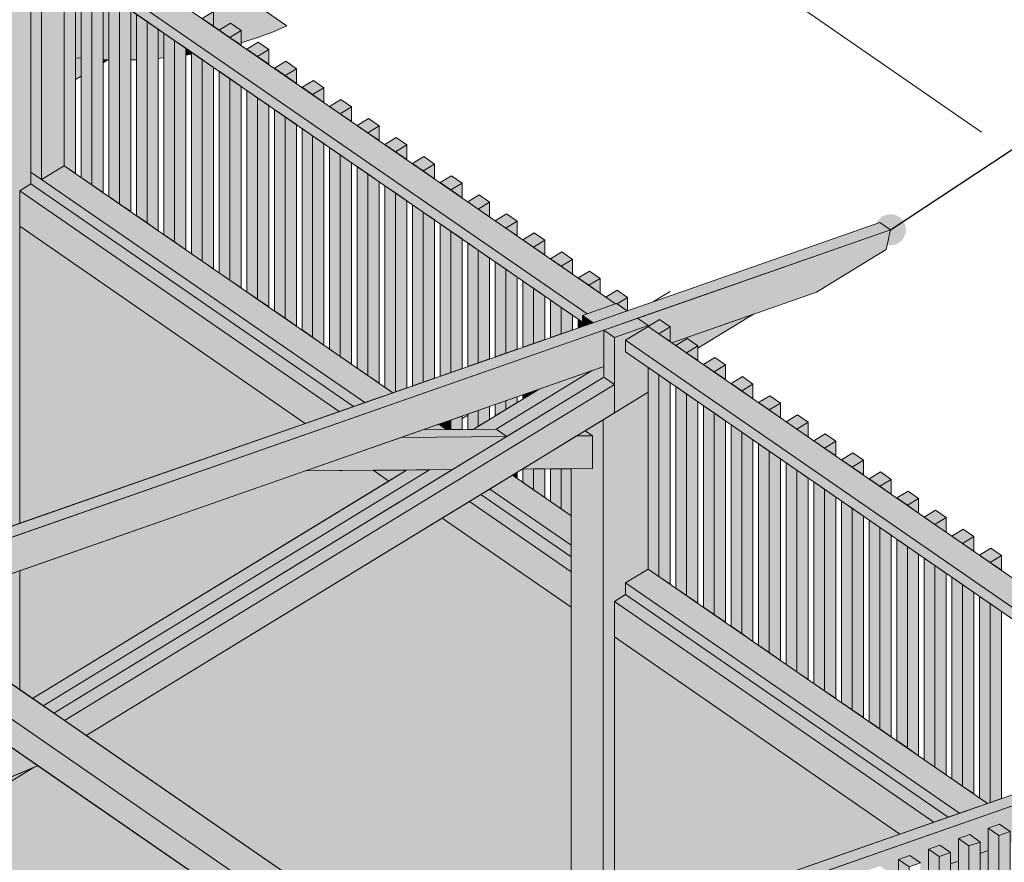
# Model space of a CAD drawing. Header units: millimetres. Extents: x 0 to 1517, y -116 to 725.
# Tile 396 of 501: x 1135 to 1167, y 560 to 587. Entities that reach past the tile are written whole.
import ezdxf

# ---------------------------------------------------------------- set-up
doc = ezdxf.new("R2010")
doc.units = ezdxf.units.MM
doc.linetypes.add('CADWORK_5', pattern=[13.2, 10, -1.5, 0.2, -1.5])
doc.layers.add('Ech.1_100', color=7, linetype='Continuous')
doc.dimstyles.new('ISO-25', dxfattribs={"dimtxt": 2.5, "dimasz": 2.5, "dimexe": 1.25, "dimexo": 0.625, "dimtad": 1, "dimtxsty": 'Standard', "dimcen": 2.5, "dimadec": 0, "dimazin": 0, "dimtfac": 1, "dimtmove": 0, "dimatfit": 3, "dimfxl": 1, "dimarcsym": 0})

# ---------------------------------------------------------------- blocks, each defined once
blk = doc.blocks.new('cw-line-extremity4')
at = {"linetype": 'Continuous', "lineweight": 5}
h = blk.add_hatch(color=0, dxfattribs=at)
edge = h.paths.add_edge_path()
edge.add_arc((0, 0), 0.5, 0, 360)

msp = doc.modelspace()

# ---------------------------------------------------------------- hatches: boundary and pattern name
at = {"layer": 'Ech.1_100', "linetype": 'Continuous', "lineweight": 5, "true_color": 0xe0d1b3, "transparency": 33554687}
for points in [[(1153.319, 577.8), (1154.23, 578.119), (1136.101, 590.637), (1135.372, 590.192), (1153.319, 577.8)], [(1153.163, 577.746), (1153.319, 577.8), (1135.372, 590.192), (1135.372, 589.812), (1153.163, 577.527), (1153.163, 577.746)], [(1135.372, 582.365), (1135.715, 582.128), (1135.715, 589.575), (1135.372, 589.812), (1135.372, 582.365)], [(1135.715, 582.128), (1136.443, 582.573), (1136.443, 589.072), (1135.715, 589.575), (1135.715, 582.128)], [(1146.138, 574.932), (1147.049, 575.25), (1136.443, 582.573), (1135.715, 582.128), (1146.138, 574.932)], [(1145.772, 574.804), (1146.138, 574.932), (1135.372, 582.365), (1135.372, 581.985), (1145.772, 574.804)], [(1172.502, 564.554), (1173.413, 564.873), (1155.284, 577.391), (1154.555, 576.946), (1172.502, 564.554)], [(1172.346, 564.5), (1172.502, 564.554), (1154.555, 576.946), (1154.555, 576.566), (1172.346, 564.281), (1172.346, 564.5)], [(1148.01, 574.055), (1148.771, 574.061), (1148.521, 574.234), (1148.01, 574.055)], [(1150.901, 572.59), (1150.173, 572.145), (1152.799, 570.332), (1152.799, 571.28), (1150.901, 572.59)], [(1150.173, 572.145), (1149.88, 571.967), (1152.799, 569.952), (1152.799, 570.332), (1150.173, 572.145)], [(1165.32, 561.686), (1166.232, 562.005), (1155.284, 569.564), (1154.555, 569.119), (1165.32, 561.686)], [(1164.955, 561.558), (1165.32, 561.686), (1154.555, 569.119), (1154.555, 568.739), (1164.955, 561.558)]]:
    msp.add_hatch(color=254, dxfattribs=at).paths.add_polyline_path(points)
at = {"layer": 'Ech.1_100', "linetype": 'Continuous', "lineweight": 5, "true_color": 0xf1dcb3, "transparency": 33554687}
for points in [[(1142.151, 586.533), (1142.189, 586.543), (1142.684, 586.705), (1143.164, 586.885), (1143.626, 587.083), (1138.653, 590.518), (1137.698, 589.935), (1137.698, 589.534), (1137.882, 589.407), (1138.246, 589.63), (1138.589, 589.393), (1138.589, 588.919), (1138.773, 588.792), (1139.137, 589.015), (1139.48, 588.778), (1139.48, 588.304), (1139.663, 588.177), (1140.028, 588.4), (1140.37, 588.163), (1140.37, 587.689), (1140.554, 587.562), (1140.918, 587.785), (1141.261, 587.548), (1141.261, 587.074), (1141.445, 586.947), (1141.809, 587.17), (1142.151, 586.933), (1142.151, 586.533)], [(1136.808, 586.055), (1136.991, 586.039), (1136.991, 588.694), (1136.808, 588.821), (1136.808, 586.055)], [(1137.88, 585.985), (1137.882, 585.985), (1137.882, 588.079), (1137.698, 588.206), (1137.698, 585.993), (1137.88, 585.985)], [(1138.589, 585.986), (1138.773, 585.991), (1138.773, 587.464), (1138.589, 587.591), (1138.589, 585.986)], [(1139.48, 586.032), (1139.539, 586.037), (1139.663, 586.05), (1139.663, 586.849), (1139.48, 586.976), (1139.48, 586.032)], [(1140.37, 586.139), (1140.554, 586.167), (1140.554, 586.234), (1140.37, 586.361), (1140.37, 586.139)]]:
    msp.add_hatch(color=254, dxfattribs=at).paths.add_polyline_path(points)
at = {"layer": 'Ech.1_100', "linetype": 'Continuous', "lineweight": 5, "true_color": 0xeaddd7, "transparency": 33554687}
for points in [[(1136.808, 588.821), (1136.443, 589.072), (1136.443, 582.573), (1136.808, 582.322), (1136.808, 588.821)], [(1136.991, 582.195), (1137.334, 581.958), (1137.334, 588.457), (1136.991, 588.694), (1136.991, 582.195)], [(1137.698, 588.206), (1137.334, 588.457), (1137.334, 581.958), (1137.698, 581.707), (1137.698, 588.206)], [(1138.225, 587.842), (1137.882, 588.079), (1137.882, 581.58), (1138.225, 581.343), (1138.225, 587.842)], [(1138.225, 581.343), (1138.589, 581.092), (1138.589, 587.591), (1138.225, 587.842), (1138.225, 581.343)], [(1138.773, 580.965), (1139.115, 580.728), (1139.115, 587.227), (1138.773, 587.464), (1138.773, 580.965)], [(1141.261, 587.548), (1140.897, 587.326), (1141.261, 587.074), (1141.261, 587.548)], [(1139.48, 586.976), (1139.115, 587.227), (1139.115, 580.728), (1139.48, 580.477), (1139.48, 586.976)], [(1141.787, 586.711), (1142.151, 586.933), (1141.809, 587.17), (1141.445, 586.947), (1141.787, 586.711)], [(1139.663, 580.35), (1140.006, 580.113), (1140.006, 586.612), (1139.663, 586.849), (1139.663, 580.35)], [(1142.151, 586.933), (1141.787, 586.711), (1142.151, 586.459), (1142.151, 586.933)], [(1140.37, 586.361), (1140.006, 586.612), (1140.006, 580.113), (1140.37, 579.862), (1140.37, 586.361)], [(1142.678, 586.096), (1143.042, 586.318), (1142.7, 586.555), (1142.335, 586.332), (1142.678, 586.096)], [(1140.554, 579.735), (1140.897, 579.498), (1140.897, 585.997), (1140.554, 586.234), (1140.554, 579.735)], [(1143.042, 586.318), (1142.678, 586.096), (1143.042, 585.844), (1143.042, 586.318)], [(1141.261, 585.746), (1140.897, 585.997), (1140.897, 579.498), (1141.261, 579.247), (1141.261, 585.746)], [(1143.568, 585.481), (1143.933, 585.703), (1143.59, 585.94), (1143.226, 585.717), (1143.568, 585.481)], [(1143.933, 585.703), (1143.568, 585.481), (1143.933, 585.229), (1143.933, 585.703)], [(1141.445, 579.12), (1141.787, 578.883), (1141.787, 585.382), (1141.445, 585.619), (1141.445, 579.12)], [(1141.787, 578.883), (1142.151, 578.632), (1142.151, 585.131), (1141.787, 585.382), (1141.787, 578.883)], [(1144.459, 584.866), (1144.823, 585.088), (1144.481, 585.325), (1144.117, 585.102), (1144.459, 584.866)], [(1144.823, 585.088), (1144.459, 584.866), (1144.823, 584.614), (1144.823, 585.088)], [(1142.678, 584.767), (1142.335, 585.004), (1142.335, 578.505), (1142.678, 578.269), (1142.678, 584.767)], [(1142.678, 578.269), (1143.042, 578.017), (1143.042, 584.516), (1142.678, 584.767), (1142.678, 578.269)], [(1145.35, 584.251), (1145.714, 584.473), (1145.371, 584.71), (1145.007, 584.487), (1145.35, 584.251)], [(1145.714, 584.473), (1145.35, 584.251), (1145.714, 583.999), (1145.714, 584.473)], [(1143.568, 584.153), (1143.226, 584.389), (1143.226, 577.89), (1143.568, 577.654), (1143.568, 584.153)], [(1143.568, 577.654), (1143.933, 577.402), (1143.933, 583.901), (1143.568, 584.153), (1143.568, 577.654)], [(1146.24, 583.636), (1146.605, 583.858), (1146.262, 584.095), (1145.898, 583.872), (1146.24, 583.636)], [(1146.605, 583.858), (1146.24, 583.636), (1146.605, 583.384), (1146.605, 583.858)], [(1144.459, 583.538), (1144.117, 583.774), (1144.117, 577.275), (1144.459, 577.039), (1144.459, 583.538)], [(1144.823, 583.286), (1144.459, 583.538), (1144.459, 577.039), (1144.823, 576.787), (1144.823, 583.286)], [(1147.131, 583.021), (1147.495, 583.243), (1147.153, 583.48), (1146.788, 583.257), (1147.131, 583.021)], [(1145.35, 582.923), (1145.007, 583.159), (1145.007, 576.66), (1145.35, 576.424), (1145.35, 582.923)], [(1147.495, 583.243), (1147.131, 583.021), (1147.495, 582.769), (1147.495, 583.243)], [(1145.714, 582.671), (1145.35, 582.923), (1145.35, 576.424), (1145.714, 576.172), (1145.714, 582.671)], [(1148.022, 582.406), (1148.386, 582.628), (1148.043, 582.865), (1147.679, 582.642), (1148.022, 582.406)], [(1145.898, 576.045), (1146.24, 575.809), (1146.24, 582.308), (1145.898, 582.544), (1145.898, 576.045)], [(1148.386, 582.628), (1148.022, 582.406), (1148.386, 582.154), (1148.386, 582.628)], [(1146.605, 582.056), (1146.24, 582.308), (1146.24, 575.809), (1146.605, 575.557), (1146.605, 582.056)], [(1148.912, 581.791), (1149.277, 582.013), (1148.934, 582.25), (1148.57, 582.027), (1148.912, 581.791)], [(1147.049, 575.25), (1147.131, 575.279), (1147.131, 581.693), (1146.788, 581.929), (1146.788, 575.43), (1147.049, 575.25)], [(1149.277, 582.013), (1148.912, 581.791), (1149.277, 581.539), (1149.277, 582.013)], [(1147.131, 575.279), (1147.495, 575.407), (1147.495, 581.441), (1147.131, 581.693), (1147.131, 575.279)], [(1149.803, 581.176), (1150.167, 581.398), (1149.825, 581.635), (1149.46, 581.412), (1149.803, 581.176)], [(1147.679, 575.471), (1148.022, 575.591), (1148.022, 581.078), (1147.679, 581.314), (1147.679, 575.471)], [(1150.167, 581.398), (1149.803, 581.176), (1150.167, 580.924), (1150.167, 581.398)], [(1148.022, 575.591), (1148.386, 575.718), (1148.386, 580.826), (1148.022, 581.078), (1148.022, 575.591)], [(1150.694, 580.561), (1151.058, 580.783), (1150.715, 581.02), (1150.351, 580.797), (1150.694, 580.561)], [(1148.57, 575.783), (1148.912, 575.902), (1148.912, 580.463), (1148.57, 580.699), (1148.57, 575.783)], [(1151.058, 580.783), (1150.694, 580.561), (1151.058, 580.309), (1151.058, 580.783)], [(1148.912, 575.902), (1149.277, 576.03), (1149.277, 580.211), (1148.912, 580.463), (1148.912, 575.902)], [(1151.584, 579.946), (1151.948, 580.168), (1151.606, 580.405), (1151.242, 580.182), (1151.584, 579.946)], [(1149.46, 576.094), (1149.803, 576.214), (1149.803, 579.848), (1149.46, 580.084), (1149.46, 576.094)], [(1151.948, 580.168), (1151.584, 579.946), (1151.948, 579.694), (1151.948, 580.168)], [(1149.803, 576.214), (1150.167, 576.341), (1150.167, 579.596), (1149.803, 579.848), (1149.803, 576.214)], [(1152.475, 579.331), (1152.839, 579.553), (1152.497, 579.79), (1152.132, 579.567), (1152.475, 579.331)], [(1150.351, 576.406), (1150.694, 576.525), (1150.694, 579.233), (1150.351, 579.469), (1150.351, 576.406)], [(1152.839, 579.553), (1152.475, 579.331), (1152.839, 579.079), (1152.839, 579.553)], [(1150.694, 576.525), (1151.058, 576.653), (1151.058, 578.981), (1150.694, 579.233), (1150.694, 576.525)], [(1153.366, 578.716), (1153.73, 578.938), (1153.387, 579.175), (1153.023, 578.952), (1153.366, 578.716)], [(1151.242, 576.717), (1151.584, 576.837), (1151.584, 578.618), (1151.242, 578.854), (1151.242, 576.717)], [(1153.73, 578.938), (1153.366, 578.716), (1153.73, 578.464), (1153.73, 578.938)], [(1151.584, 576.837), (1151.948, 576.964), (1151.948, 578.366), (1151.584, 578.618), (1151.584, 576.837)], [(1154.23, 578.119), (1154.256, 578.128), (1154.277, 578.114), (1154.62, 578.323), (1154.278, 578.56), (1153.914, 578.337), (1154.23, 578.119)], [(1152.132, 577.029), (1152.475, 577.149), (1152.475, 578.003), (1152.132, 578.239), (1152.132, 577.029)], [(1154.599, 577.891), (1154.62, 577.899), (1154.62, 578.323), (1154.277, 578.114), (1154.599, 577.891)], [(1152.475, 577.149), (1152.839, 577.276), (1152.839, 577.751), (1152.475, 578.003), (1152.475, 577.149)], [(1153.023, 577.34), (1153.163, 577.389), (1153.163, 577.527), (1153.023, 577.624), (1153.023, 577.34)], [(1155.626, 577.155), (1155.991, 577.377), (1155.648, 577.614), (1155.284, 577.391), (1155.626, 577.155)], [(1155.991, 577.377), (1155.626, 577.155), (1155.991, 576.903), (1155.991, 577.377)], [(1156.517, 576.54), (1156.881, 576.762), (1156.539, 576.999), (1156.174, 576.776), (1156.517, 576.54)], [(1156.881, 576.762), (1156.517, 576.54), (1156.881, 576.288), (1156.881, 576.762)], [(1157.408, 575.925), (1157.772, 576.147), (1157.429, 576.384), (1157.065, 576.161), (1157.408, 575.925)], [(1155.284, 569.564), (1155.626, 569.328), (1155.626, 575.827), (1155.284, 576.063), (1155.284, 569.564)], [(1157.772, 576.147), (1157.408, 575.925), (1157.772, 575.673), (1157.772, 576.147)], [(1155.991, 575.575), (1155.626, 575.827), (1155.626, 569.328), (1155.991, 569.076), (1155.991, 575.575)], [(1158.298, 575.31), (1158.662, 575.532), (1158.32, 575.769), (1157.956, 575.546), (1158.298, 575.31)], [(1158.662, 575.532), (1158.298, 575.31), (1158.662, 575.058), (1158.662, 575.532)], [(1151.584, 575.305), (1151.242, 575.185), (1151.242, 575.048), (1151.584, 575.257), (1151.584, 575.305)], [(1151.766, 575.369), (1151.584, 575.305), (1151.584, 575.257), (1151.766, 575.369)], [(1156.517, 575.212), (1156.174, 575.448), (1156.174, 568.949), (1156.517, 568.713), (1156.517, 575.212)], [(1156.517, 568.713), (1156.881, 568.461), (1156.881, 574.96), (1156.517, 575.212), (1156.517, 568.713)], [(1150.694, 574.993), (1150.351, 574.874), (1150.351, 574.504), (1150.694, 574.713), (1150.694, 574.993)], [(1151.058, 575.121), (1150.694, 574.993), (1150.694, 574.713), (1151.058, 574.936), (1151.058, 575.121)], [(1159.189, 574.695), (1159.553, 574.917), (1159.211, 575.154), (1158.846, 574.931), (1159.189, 574.695)], [(1159.553, 574.917), (1159.189, 574.695), (1159.553, 574.443), (1159.553, 574.917)], [(1149.46, 574.066), (1149.637, 574.068), (1149.803, 574.169), (1149.803, 574.682), (1149.46, 574.562), (1149.46, 574.066)], [(1150.167, 574.809), (1149.803, 574.682), (1149.803, 574.169), (1150.167, 574.392), (1150.167, 574.809)], [(1157.408, 574.597), (1157.065, 574.833), (1157.065, 568.334), (1157.408, 568.098), (1157.408, 574.597)], [(1157.772, 574.345), (1157.408, 574.597), (1157.408, 568.098), (1157.772, 567.846), (1157.772, 574.345)], [(1148.771, 574.061), (1148.912, 574.062), (1148.912, 574.37), (1148.57, 574.25), (1148.57, 574.2), (1148.771, 574.061)], [(1148.912, 574.062), (1149.277, 574.065), (1149.277, 574.498), (1148.912, 574.37), (1148.912, 574.062)], [(1160.08, 574.08), (1160.444, 574.302), (1160.101, 574.539), (1159.737, 574.316), (1160.08, 574.08)], [(1160.444, 574.302), (1160.08, 574.08), (1160.444, 573.828), (1160.444, 574.302)], [(1158.298, 573.982), (1157.956, 574.218), (1157.956, 567.719), (1158.298, 567.483), (1158.298, 573.982)], [(1158.298, 567.483), (1158.662, 567.231), (1158.662, 573.73), (1158.298, 573.982), (1158.298, 567.483)], [(1160.97, 573.465), (1161.334, 573.687), (1160.992, 573.924), (1160.628, 573.701), (1160.97, 573.465)], [(1161.334, 573.687), (1160.97, 573.465), (1161.334, 573.213), (1161.334, 573.687)], [(1158.846, 567.104), (1159.189, 566.868), (1159.189, 573.367), (1158.846, 573.603), (1158.846, 567.104)], [(1159.553, 573.115), (1159.189, 573.367), (1159.189, 566.868), (1159.553, 566.616), (1159.553, 573.115)], [(1161.861, 572.85), (1162.225, 573.072), (1161.882, 573.309), (1161.518, 573.086), (1161.861, 572.85)], [(1160.08, 572.752), (1159.737, 572.988), (1159.737, 566.489), (1160.08, 566.253), (1160.08, 572.752)], [(1162.225, 573.072), (1161.861, 572.85), (1162.225, 572.598), (1162.225, 573.072)], [(1151.058, 572.686), (1150.901, 572.59), (1151.058, 572.482), (1151.058, 572.686)], [(1151.584, 572.791), (1151.242, 572.788), (1151.242, 572.355), (1151.584, 572.119), (1151.584, 572.791)], [(1151.948, 572.794), (1151.584, 572.791), (1151.584, 572.119), (1151.948, 571.867), (1151.948, 572.794)], [(1152.475, 572.798), (1152.132, 572.795), (1152.132, 571.74), (1152.475, 571.504), (1152.475, 572.798)], [(1152.799, 572.8), (1152.475, 572.798), (1152.475, 571.504), (1152.799, 571.28), (1152.799, 572.8)], [(1160.08, 566.253), (1160.444, 566.001), (1160.444, 572.5), (1160.08, 572.752), (1160.08, 566.253)], [(1162.751, 572.235), (1163.116, 572.457), (1162.773, 572.694), (1162.409, 572.471), (1162.751, 572.235)], [(1160.628, 565.874), (1160.97, 565.638), (1160.97, 572.137), (1160.628, 572.373), (1160.628, 565.874)], [(1163.116, 572.457), (1162.751, 572.235), (1163.116, 571.983), (1163.116, 572.457)], [(1160.97, 565.638), (1161.334, 565.386), (1161.334, 571.885), (1160.97, 572.137), (1160.97, 565.638)], [(1163.642, 571.62), (1164.006, 571.842), (1163.664, 572.079), (1163.3, 571.856), (1163.642, 571.62)], [(1161.861, 571.522), (1161.518, 571.758), (1161.518, 565.259), (1161.861, 565.023), (1161.861, 571.522)], [(1164.006, 571.842), (1163.642, 571.62), (1164.006, 571.368), (1164.006, 571.842)], [(1161.861, 565.023), (1162.225, 564.771), (1162.225, 571.27), (1161.861, 571.522), (1161.861, 565.023)], [(1164.533, 571.005), (1164.897, 571.227), (1164.554, 571.464), (1164.19, 571.241), (1164.533, 571.005)], [(1162.409, 564.644), (1162.751, 564.408), (1162.751, 570.907), (1162.409, 571.143), (1162.409, 564.644)], [(1164.897, 571.227), (1164.533, 571.005), (1164.897, 570.753), (1164.897, 571.227)], [(1163.116, 570.655), (1162.751, 570.907), (1162.751, 564.408), (1163.116, 564.156), (1163.116, 570.655)], [(1165.423, 570.39), (1165.788, 570.612), (1165.445, 570.849), (1165.081, 570.626), (1165.423, 570.39)], [(1163.642, 570.292), (1163.3, 570.528), (1163.3, 564.029), (1163.642, 563.793), (1163.642, 570.292)], [(1165.788, 570.612), (1165.423, 570.39), (1165.788, 570.138), (1165.788, 570.612)], [(1163.642, 563.793), (1164.006, 563.541), (1164.006, 570.04), (1163.642, 570.292), (1163.642, 563.793)], [(1166.314, 569.775), (1166.678, 569.997), (1166.336, 570.234), (1165.971, 570.011), (1166.314, 569.775)], [(1164.19, 563.414), (1164.533, 563.178), (1164.533, 569.677), (1164.19, 569.913), (1164.19, 563.414)], [(1166.678, 569.997), (1166.314, 569.775), (1166.678, 569.523), (1166.678, 569.997)], [(1164.897, 569.425), (1164.533, 569.677), (1164.533, 563.178), (1164.897, 562.926), (1164.897, 569.425)], [(1165.081, 562.799), (1165.423, 562.563), (1165.423, 569.062), (1165.081, 569.298), (1165.081, 562.799)], [(1165.788, 568.81), (1165.423, 569.062), (1165.423, 562.563), (1165.788, 562.311), (1165.788, 568.81)], [(1166.232, 562.005), (1166.314, 562.033), (1166.314, 568.447), (1165.971, 568.683), (1165.971, 562.184), (1166.232, 562.005)], [(1166.314, 562.033), (1166.678, 562.161), (1166.678, 568.195), (1166.314, 568.447), (1166.314, 562.033)], [(1166.596, 560.969), (1166.96, 561.097), (1166.618, 561.333), (1166.254, 561.206), (1166.596, 560.969)], [(1165.631, 560.632), (1165.995, 560.759), (1165.653, 560.996), (1165.288, 560.868), (1165.631, 560.632)], [(1166.425, 553.875), (1166.596, 553.757), (1166.596, 560.969), (1166.254, 561.206), (1166.254, 554.184), (1166.425, 553.875)], [(1166.96, 561.097), (1166.596, 560.969), (1166.596, 553.757), (1166.96, 553.98), (1166.96, 561.097)], [(1164.687, 560.658), (1164.323, 560.531), (1164.666, 560.294), (1165.03, 560.421), (1164.687, 560.658)], [(1165.631, 560.632), (1165.288, 560.868), (1165.288, 553.594), (1165.46, 553.286), (1165.631, 553.168), (1165.631, 560.632)], [(1165.995, 560.759), (1165.631, 560.632), (1165.631, 553.168), (1165.995, 553.39), (1165.995, 560.759)], [(1163.722, 560.32), (1163.358, 560.193), (1163.701, 559.956), (1164.065, 560.084), (1163.722, 560.32)], [(1164.666, 560.294), (1164.323, 560.531), (1164.323, 553.005), (1164.494, 552.696), (1164.666, 552.578), (1164.666, 560.294)], [(1165.03, 560.421), (1164.666, 560.294), (1164.666, 552.578), (1165.03, 552.801), (1165.03, 560.421)], [(1163.701, 559.956), (1163.358, 560.193), (1163.358, 552.415), (1163.529, 552.107), (1163.701, 551.989), (1163.701, 559.956)]]:
    msp.add_hatch(color=254, dxfattribs=at).paths.add_polyline_path(points)
at = {"layer": 'Ech.1_100', "linetype": 'Continuous', "lineweight": 5, "true_color": 0xdcdcdc, "transparency": 33554687}
for points in [[(1134.644, 570.911), (1135.008, 571.039), (1135.008, 581.762), (1135.372, 581.985), (1135.372, 588.068), (1134.644, 587.623), (1134.644, 570.911)], [(1136.991, 586.039), (1136.808, 586.055), (1136.808, 585.352), (1136.991, 585.464), (1136.991, 586.039)], [(1137.846, 585.986), (1137.698, 585.993), (1137.698, 585.896), (1137.846, 585.986)], [(1145.316, 574.644), (1145.772, 574.804), (1135.372, 581.985), (1135.008, 581.762), (1145.316, 574.644)], [(1144.22, 574.261), (1145.316, 574.644), (1135.008, 581.762), (1135.008, 580.622), (1144.22, 574.261)], [(1153.827, 557.665), (1154.191, 557.793), (1154.191, 568.516), (1154.555, 568.739), (1154.555, 569.119), (1155.284, 569.564), (1155.284, 575.267), (1153.827, 574.377), (1153.827, 557.665)], [(1153.484, 572.806), (1152.799, 572.8), (1152.799, 557.306), (1153.827, 557.665), (1153.827, 574.377), (1153.247, 574.023), (1153.484, 573.86), (1153.484, 572.806)], [(1147.491, 572.758), (1146.41, 572.749), (1146.911, 572.403), (1147.491, 572.758)], [(1149.516, 571.745), (1148.64, 571.209), (1152.799, 568.337), (1152.799, 569.478), (1149.516, 571.745)], [(1149.88, 571.967), (1149.516, 571.745), (1152.799, 569.478), (1152.799, 569.952), (1149.88, 571.967)], [(1135.008, 569.506), (1134.644, 569.379), (1134.644, 565.922), (1135.008, 565.671), (1135.008, 569.506)], [(1164.499, 561.399), (1164.955, 561.558), (1154.555, 568.739), (1154.191, 568.516), (1164.499, 561.399)], [(1163.403, 561.015), (1164.499, 561.399), (1154.191, 568.516), (1154.191, 567.376), (1163.403, 561.015)], [(1144.666, 554.817), (1145.382, 555.068), (1144.13, 557.322), (1135.592, 563.218), (1135.478, 563.17), (1126.426, 557.641), (1138.267, 549.464), (1138.598, 549.753), (1138.255, 549.989), (1141.752, 553.037), (1144.666, 554.817)]]:
    msp.add_hatch(color=254, dxfattribs=at).paths.add_polyline_path(points)
at = {"layer": 'Ech.1_100', "linetype": 'Continuous', "lineweight": 5, "true_color": 0xd4c4b3, "transparency": 33554687}
for points in [[(1162.754, 580.744), (1124.368, 567.317), (1124.711, 567.08), (1163.097, 580.508), (1162.754, 580.744)], [(1163.097, 580.508), (1154.941, 577.655), (1155.284, 577.418), (1155.284, 577.391), (1155.648, 577.614), (1155.991, 577.377), (1155.991, 576.903), (1156.045, 576.865), (1160.712, 578.498), (1162.964, 579.874), (1163.097, 580.508)], [(1153.849, 577.273), (1131.424, 569.428), (1131.767, 569.192), (1131.767, 568.373), (1153.849, 576.097), (1153.849, 577.273)], [(1149.637, 574.068), (1150.376, 574.074), (1153.474, 575.966), (1151.766, 575.369), (1149.637, 574.068)], [(1153.849, 575.749), (1136.107, 564.912), (1136.449, 564.676), (1154.191, 575.512), (1153.849, 575.749)], [(1137.15, 564.192), (1154.191, 574.6), (1154.191, 575.512), (1136.449, 564.676), (1137.15, 564.192)], [(1148.231, 572.764), (1147.491, 572.758), (1135.421, 565.385), (1135.764, 565.149), (1148.231, 572.764)], [(1148.971, 572.77), (1148.231, 572.764), (1135.764, 565.149), (1136.107, 564.912), (1148.971, 572.77)], [(1143.894, 553.834), (1182.28, 567.262), (1181.937, 567.499), (1143.551, 554.071), (1143.894, 553.834)], [(1173.01, 563.569), (1173.032, 563.577), (1173.032, 564.027), (1150.607, 556.183), (1150.95, 555.946), (1150.95, 555.852), (1151.175, 555.931), (1151.517, 555.695), (1151.517, 555.325), (1151.776, 555.416), (1151.776, 556.141), (1152.14, 556.269), (1152.483, 556.032), (1152.483, 555.663), (1152.741, 555.753), (1152.741, 556.479), (1153.105, 556.606), (1153.448, 556.37), (1153.448, 556.001), (1153.706, 556.091), (1153.706, 556.817), (1154.07, 556.944), (1154.413, 556.707), (1154.413, 556.338), (1154.671, 556.429), (1154.671, 557.154), (1155.036, 557.282), (1155.378, 557.045), (1155.378, 556.676), (1155.637, 556.766), (1155.637, 557.492), (1156.001, 557.619), (1156.343, 557.383), (1156.343, 557.013), (1156.602, 557.104), (1156.602, 557.829), (1156.966, 557.957), (1157.308, 557.72), (1157.308, 557.351), (1157.567, 557.441), (1157.567, 558.167), (1157.931, 558.295), (1158.274, 558.058), (1158.274, 557.689), (1158.532, 557.779), (1158.532, 558.505), (1158.896, 558.632), (1159.239, 558.396), (1159.239, 558.026), (1159.497, 558.117), (1159.497, 558.842), (1159.861, 558.97), (1160.204, 558.733), (1160.204, 558.364), (1160.462, 558.454), (1160.462, 559.18), (1160.827, 559.307), (1161.169, 559.071), (1161.169, 558.702), (1161.428, 558.792), (1161.428, 559.518), (1161.792, 559.645), (1162.134, 559.408), (1162.134, 559.039), (1162.393, 559.13), (1162.393, 559.855), (1162.757, 559.983), (1163.1, 559.746), (1163.1, 559.377), (1163.358, 559.467), (1163.358, 560.193), (1163.722, 560.32), (1164.065, 560.084), (1164.065, 559.714), (1164.323, 559.805), (1164.323, 560.531), (1164.687, 560.658), (1165.03, 560.421), (1165.03, 560.052), (1165.288, 560.143), (1165.288, 560.868), (1165.653, 560.996), (1165.995, 560.759), (1165.995, 560.39), (1166.254, 560.48), (1166.254, 561.206), (1166.618, 561.333), (1166.96, 561.097), (1166.96, 560.727), (1167.219, 560.818), (1167.219, 561.543), (1167.583, 561.671), (1167.926, 561.434), (1167.926, 561.065), (1168.184, 561.155), (1168.184, 561.881), (1168.548, 562.008), (1168.891, 561.772), (1168.891, 561.403), (1169.149, 561.493), (1169.149, 562.219), (1169.513, 562.346), (1169.856, 562.11), (1169.856, 561.74), (1170.114, 561.831), (1170.114, 562.556), (1170.479, 562.684), (1170.821, 562.447), (1170.821, 562.078), (1171.08, 562.168), (1171.08, 562.894), (1171.444, 563.021), (1171.786, 562.785), (1171.786, 562.416), (1172.045, 562.506), (1172.045, 563.232), (1172.409, 563.359), (1172.751, 563.122), (1172.751, 562.753), (1173.01, 562.844), (1173.01, 563.569)], [(1135.478, 563.17), (1130.783, 561.201), (1130.783, 561.215), (1123.544, 556.794), (1124.245, 556.309), (1135.478, 563.17)]]:
    msp.add_hatch(color=9, dxfattribs=at).paths.add_polyline_path(points)
at = {"layer": 'Ech.1_100', "linetype": 'Continuous', "lineweight": 5, "true_color": 0xf8f8f8, "transparency": 33554687}
for points in [[(1135.008, 571.039), (1144.22, 574.261), (1135.008, 580.622), (1135.008, 571.039)], [(1146.41, 572.749), (1144.227, 572.731), (1135.008, 569.506), (1135.008, 565.671), (1135.421, 565.385), (1146.911, 572.403), (1146.41, 572.749)], [(1150.264, 556.419), (1152.799, 557.306), (1152.799, 568.337), (1148.64, 571.209), (1137.15, 564.192), (1148.829, 556.127), (1148.829, 556.273), (1149.922, 556.656), (1150.264, 556.419)], [(1154.191, 557.793), (1163.403, 561.015), (1154.191, 567.376), (1154.191, 557.793)]]:
    msp.add_hatch(color=7, dxfattribs=at).paths.add_polyline_path(points)
at = {"layer": 'Ech.1_100', "linetype": 'Continuous', "lineweight": 5, "true_color": 0xe0c8b3, "transparency": 33554687}
for points in [[(1153.506, 577.509), (1154.599, 577.891), (1154.256, 578.128), (1153.163, 577.746), (1153.506, 577.509)], [(1153.163, 577.389), (1153.506, 577.509), (1153.163, 577.746), (1153.163, 577.389)], [(1154.191, 577.036), (1155.284, 577.418), (1154.941, 577.655), (1153.849, 577.273), (1154.191, 577.036)], [(1153.849, 575.749), (1154.191, 575.512), (1154.191, 577.036), (1153.849, 577.273), (1153.849, 575.749)], [(1155.284, 577.418), (1154.191, 577.036), (1154.191, 574.6), (1155.284, 575.267), (1155.284, 576.063), (1154.555, 576.566), (1154.555, 576.946), (1155.284, 577.391), (1155.284, 577.418)]]:
    msp.add_hatch(color=9, dxfattribs=at).paths.add_polyline_path(points)
at = {"layer": 'Ech.1_100', "linetype": 'Continuous', "lineweight": 5, "true_color": 0xf7d1b3, "transparency": 33554687}
for points in [[(1158.679, 577.787), (1156.045, 576.865), (1156.174, 576.776), (1156.539, 576.999), (1156.881, 576.762), (1156.881, 576.689), (1158.679, 577.787)], [(1153.849, 576.097), (1153.474, 575.966), (1150.376, 574.074), (1150.719, 573.837), (1153.849, 575.749), (1153.849, 576.097)]]:
    msp.add_hatch(color=254, dxfattribs=at).paths.add_polyline_path(points)
at = {"layer": 'Ech.1_100', "linetype": 'Continuous', "lineweight": 5, "true_color": 0xe0d9d1, "transparency": 33554687}
for points in [[(1147.31, 573.81), (1150.719, 573.837), (1150.376, 574.074), (1148.01, 574.055), (1147.31, 573.81)], [(1152.972, 573.856), (1153.484, 573.86), (1153.247, 574.023), (1152.972, 573.856)], [(1144.227, 572.731), (1148.971, 572.77), (1150.719, 573.837), (1147.31, 573.81), (1144.227, 572.731)], [(1153.484, 573.86), (1152.972, 573.856), (1151.224, 572.788), (1153.484, 572.806), (1153.484, 573.86)], [(1134.429, 564.021), (1130.783, 562.491), (1130.783, 561.201), (1135.592, 563.218), (1134.429, 564.021)], [(1165.995, 559.506), (1166.254, 559.508), (1166.254, 560.48), (1165.995, 560.39), (1165.995, 559.506)], [(1165.03, 559.498), (1165.288, 559.501), (1165.288, 560.143), (1165.03, 560.052), (1165.03, 559.498)]]:
    msp.add_hatch(color=254, dxfattribs=at).paths.add_polyline_path(points)
at = {"layer": 'Ech.1_100', "linetype": 'Continuous', "lineweight": 5, "true_color": 0xe3bbbb, "transparency": 33554687}
for points in [[(1148.505, 555.804), (1148.829, 555.917), (1148.829, 556.127), (1131.657, 567.985), (1130.783, 567.451), (1147.595, 555.842), (1148.162, 556.04), (1148.505, 555.804)], [(1146.718, 555.535), (1147.595, 555.842), (1130.783, 567.451), (1130.783, 566.538), (1146.718, 555.535)]]:
    msp.add_hatch(color=9, dxfattribs=at).paths.add_polyline_path(points)

# ---------------------------------------------------------------- linework, layer by layer
at = {"layer": 'Ech.1_100', "color": 7, "linetype": 'CADWORK_5', "lineweight": 5}
msp.add_lwpolyline([(1146.944, 596.84), (1166.303, 583.473)], dxfattribs=at)
at = {"layer": 'Ech.1_100', "color": 7, "linetype": 'Continuous', "lineweight": 5}
for points in [[(1153.319, 577.8), (1154.23, 578.119), (1136.101, 590.637), (1135.372, 590.192), (1153.319, 577.8)], [(1153.163, 577.746), (1153.319, 577.8), (1135.372, 590.192), (1135.372, 589.812), (1153.163, 577.527), (1153.163, 577.746)], [(1135.372, 582.365), (1135.715, 582.128), (1135.715, 589.575), (1135.372, 589.812), (1135.372, 582.365)], [(1135.715, 582.128), (1136.443, 582.573), (1136.443, 589.072), (1135.715, 589.575), (1135.715, 582.128)], [(1136.808, 588.821), (1136.443, 589.072), (1136.443, 582.573), (1136.808, 582.322), (1136.808, 588.821)], [(1136.808, 586.055), (1136.991, 586.039), (1136.991, 588.694), (1136.808, 588.821), (1136.808, 586.055)], [(1136.991, 582.195), (1137.334, 581.958), (1137.334, 588.457), (1136.991, 588.694), (1136.991, 582.195)], [(1137.698, 588.206), (1137.334, 588.457), (1137.334, 581.958), (1137.698, 581.707), (1137.698, 588.206)], [(1134.644, 570.911), (1135.008, 571.039), (1135.008, 581.762), (1135.372, 581.985), (1135.372, 588.068), (1134.644, 587.623), (1134.644, 570.911)], [(1137.88, 585.985), (1137.882, 585.985), (1137.882, 588.079), (1137.698, 588.206), (1137.698, 585.993), (1137.88, 585.985)], [(1138.225, 587.842), (1137.882, 588.079), (1137.882, 581.58), (1138.225, 581.343), (1138.225, 587.842)], [(1138.225, 581.343), (1138.589, 581.092), (1138.589, 587.591), (1138.225, 587.842), (1138.225, 581.343)], [(1138.589, 585.986), (1138.773, 585.991), (1138.773, 587.464), (1138.589, 587.591), (1138.589, 585.986)], [(1138.773, 580.965), (1139.115, 580.728), (1139.115, 587.227), (1138.773, 587.464), (1138.773, 580.965)], [(1141.261, 587.548), (1140.897, 587.326), (1141.261, 587.074), (1141.261, 587.548)], [(1139.48, 586.976), (1139.115, 587.227), (1139.115, 580.728), (1139.48, 580.477), (1139.48, 586.976)], [(1139.48, 586.032), (1139.539, 586.037), (1139.663, 586.05), (1139.663, 586.849), (1139.48, 586.976), (1139.48, 586.032)], [(1141.787, 586.711), (1142.151, 586.933), (1141.809, 587.17), (1141.445, 586.947), (1141.787, 586.711)], [(1139.663, 580.35), (1140.006, 580.113), (1140.006, 586.612), (1139.663, 586.849), (1139.663, 580.35)], [(1142.151, 586.933), (1141.787, 586.711), (1142.151, 586.459), (1142.151, 586.933)], [(1140.37, 586.361), (1140.006, 586.612), (1140.006, 580.113), (1140.37, 579.862), (1140.37, 586.361)], [(1140.37, 586.139), (1140.554, 586.167), (1140.554, 586.234), (1140.37, 586.361), (1140.37, 586.139)], [(1142.678, 586.096), (1143.042, 586.318), (1142.7, 586.555), (1142.335, 586.332), (1142.678, 586.096)], [(1136.991, 586.039), (1136.808, 586.055), (1136.808, 585.352), (1136.991, 585.464), (1136.991, 586.039)], [(1140.554, 579.735), (1140.897, 579.498), (1140.897, 585.997), (1140.554, 586.234), (1140.554, 579.735)], [(1143.042, 586.318), (1142.678, 586.096), (1143.042, 585.844), (1143.042, 586.318)], [(1137.846, 585.986), (1137.698, 585.993), (1137.698, 585.896), (1137.846, 585.986)], [(1141.261, 585.746), (1140.897, 585.997), (1140.897, 579.498), (1141.261, 579.247), (1141.261, 585.746)], [(1143.568, 585.481), (1143.933, 585.703), (1143.59, 585.94), (1143.226, 585.717), (1143.568, 585.481)], [(1143.933, 585.703), (1143.568, 585.481), (1143.933, 585.229), (1143.933, 585.703)], [(1141.445, 579.12), (1141.787, 578.883), (1141.787, 585.382), (1141.445, 585.619), (1141.445, 579.12)], [(1141.787, 578.883), (1142.151, 578.632), (1142.151, 585.131), (1141.787, 585.382), (1141.787, 578.883)], [(1144.459, 584.866), (1144.823, 585.088), (1144.481, 585.325), (1144.117, 585.102), (1144.459, 584.866)], [(1144.823, 585.088), (1144.459, 584.866), (1144.823, 584.614), (1144.823, 585.088)], [(1142.678, 584.767), (1142.335, 585.004), (1142.335, 578.505), (1142.678, 578.269), (1142.678, 584.767)], [(1142.678, 578.269), (1143.042, 578.017), (1143.042, 584.516), (1142.678, 584.767), (1142.678, 578.269)], [(1145.35, 584.251), (1145.714, 584.473), (1145.371, 584.71), (1145.007, 584.487), (1145.35, 584.251)], [(1145.714, 584.473), (1145.35, 584.251), (1145.714, 583.999), (1145.714, 584.473)], [(1143.568, 584.153), (1143.226, 584.389), (1143.226, 577.89), (1143.568, 577.654), (1143.568, 584.153)], [(1143.568, 577.654), (1143.933, 577.402), (1143.933, 583.901), (1143.568, 584.153), (1143.568, 577.654)], [(1146.24, 583.636), (1146.605, 583.858), (1146.262, 584.095), (1145.898, 583.872), (1146.24, 583.636)], [(1146.605, 583.858), (1146.24, 583.636), (1146.605, 583.384), (1146.605, 583.858)], [(1144.459, 583.538), (1144.117, 583.774), (1144.117, 577.275), (1144.459, 577.039), (1144.459, 583.538)], [(1144.823, 583.286), (1144.459, 583.538), (1144.459, 577.039), (1144.823, 576.787), (1144.823, 583.286)], [(1147.131, 583.021), (1147.495, 583.243), (1147.153, 583.48), (1146.788, 583.257), (1147.131, 583.021)], [(1145.35, 582.923), (1145.007, 583.159), (1145.007, 576.66), (1145.35, 576.424), (1145.35, 582.923)], [(1147.495, 583.243), (1147.131, 583.021), (1147.495, 582.769), (1147.495, 583.243)], [(1145.714, 582.671), (1145.35, 582.923), (1145.35, 576.424), (1145.714, 576.172), (1145.714, 582.671)], [(1148.022, 582.406), (1148.386, 582.628), (1148.043, 582.865), (1147.679, 582.642), (1148.022, 582.406)], [(1146.138, 574.932), (1147.049, 575.25), (1136.443, 582.573), (1135.715, 582.128), (1146.138, 574.932)], [(1145.898, 576.045), (1146.24, 575.809), (1146.24, 582.308), (1145.898, 582.544), (1145.898, 576.045)], [(1148.386, 582.628), (1148.022, 582.406), (1148.386, 582.154), (1148.386, 582.628)], [(1145.772, 574.804), (1146.138, 574.932), (1135.372, 582.365), (1135.372, 581.985), (1145.772, 574.804)], [(1146.605, 582.056), (1146.24, 582.308), (1146.24, 575.809), (1146.605, 575.557), (1146.605, 582.056)], [(1148.912, 581.791), (1149.277, 582.013), (1148.934, 582.25), (1148.57, 582.027), (1148.912, 581.791)], [(1145.316, 574.644), (1145.772, 574.804), (1135.372, 581.985), (1135.008, 581.762), (1145.316, 574.644)], [(1147.049, 575.25), (1147.131, 575.279), (1147.131, 581.693), (1146.788, 581.929), (1146.788, 575.43), (1147.049, 575.25)], [(1149.277, 582.013), (1148.912, 581.791), (1149.277, 581.539), (1149.277, 582.013)], [(1144.22, 574.261), (1145.316, 574.644), (1135.008, 581.762), (1135.008, 580.622), (1144.22, 574.261)], [(1147.131, 575.279), (1147.495, 575.407), (1147.495, 581.441), (1147.131, 581.693), (1147.131, 575.279)], [(1149.803, 581.176), (1150.167, 581.398), (1149.825, 581.635), (1149.46, 581.412), (1149.803, 581.176)], [(1147.679, 575.471), (1148.022, 575.591), (1148.022, 581.078), (1147.679, 581.314), (1147.679, 575.471)], [(1150.167, 581.398), (1149.803, 581.176), (1150.167, 580.924), (1150.167, 581.398)], [(1148.022, 575.591), (1148.386, 575.718), (1148.386, 580.826), (1148.022, 581.078), (1148.022, 575.591)], [(1150.694, 580.561), (1151.058, 580.783), (1150.715, 581.02), (1150.351, 580.797), (1150.694, 580.561)], [(1162.754, 580.744), (1124.368, 567.317), (1124.711, 567.08), (1163.097, 580.508), (1162.754, 580.744)], [(1135.008, 571.039), (1144.22, 574.261), (1135.008, 580.622), (1135.008, 571.039)], [(1148.57, 575.783), (1148.912, 575.902), (1148.912, 580.463), (1148.57, 580.699), (1148.57, 575.783)], [(1151.058, 580.783), (1150.694, 580.561), (1151.058, 580.309), (1151.058, 580.783)], [(1148.912, 575.902), (1149.277, 576.03), (1149.277, 580.211), (1148.912, 580.463), (1148.912, 575.902)], [(1151.584, 579.946), (1151.948, 580.168), (1151.606, 580.405), (1151.242, 580.182), (1151.584, 579.946)], [(1163.097, 580.508), (1154.941, 577.655), (1155.284, 577.418), (1155.284, 577.391), (1155.648, 577.614), (1155.991, 577.377), (1155.991, 576.903), (1156.045, 576.865), (1160.712, 578.498), (1162.964, 579.874), (1163.097, 580.508)], [(1149.46, 576.094), (1149.803, 576.214), (1149.803, 579.848), (1149.46, 580.084), (1149.46, 576.094)], [(1151.948, 580.168), (1151.584, 579.946), (1151.948, 579.694), (1151.948, 580.168)], [(1149.803, 576.214), (1150.167, 576.341), (1150.167, 579.596), (1149.803, 579.848), (1149.803, 576.214)], [(1152.475, 579.331), (1152.839, 579.553), (1152.497, 579.79), (1152.132, 579.567), (1152.475, 579.331)], [(1150.351, 576.406), (1150.694, 576.525), (1150.694, 579.233), (1150.351, 579.469), (1150.351, 576.406)], [(1152.839, 579.553), (1152.475, 579.331), (1152.839, 579.079), (1152.839, 579.553)], [(1150.694, 576.525), (1151.058, 576.653), (1151.058, 578.981), (1150.694, 579.233), (1150.694, 576.525)], [(1153.366, 578.716), (1153.73, 578.938), (1153.387, 579.175), (1153.023, 578.952), (1153.366, 578.716)], [(1151.242, 576.717), (1151.584, 576.837), (1151.584, 578.618), (1151.242, 578.854), (1151.242, 576.717)], [(1153.73, 578.938), (1153.366, 578.716), (1153.73, 578.464), (1153.73, 578.938)], [(1151.584, 576.837), (1151.948, 576.964), (1151.948, 578.366), (1151.584, 578.618), (1151.584, 576.837)], [(1154.23, 578.119), (1154.256, 578.128), (1154.277, 578.114), (1154.62, 578.323), (1154.278, 578.56), (1153.914, 578.337), (1154.23, 578.119)], [(1152.132, 577.029), (1152.475, 577.149), (1152.475, 578.003), (1152.132, 578.239), (1152.132, 577.029)], [(1153.506, 577.509), (1154.599, 577.891), (1154.256, 578.128), (1153.163, 577.746), (1153.506, 577.509)], [(1154.599, 577.891), (1154.62, 577.899), (1154.62, 578.323), (1154.277, 578.114), (1154.599, 577.891)], [(1152.475, 577.149), (1152.839, 577.276), (1152.839, 577.751), (1152.475, 578.003), (1152.475, 577.149)], [(1158.679, 577.787), (1156.045, 576.865), (1156.174, 576.776), (1156.539, 576.999), (1156.881, 576.762), (1156.881, 576.689), (1158.679, 577.787)], [(1153.023, 577.34), (1153.163, 577.389), (1153.163, 577.527), (1153.023, 577.624), (1153.023, 577.34)], [(1153.163, 577.389), (1153.506, 577.509), (1153.163, 577.746), (1153.163, 577.389)], [(1154.191, 577.036), (1155.284, 577.418), (1154.941, 577.655), (1153.849, 577.273), (1154.191, 577.036)], [(1155.626, 577.155), (1155.991, 577.377), (1155.648, 577.614), (1155.284, 577.391), (1155.626, 577.155)], [(1153.849, 577.273), (1131.424, 569.428), (1131.767, 569.192), (1131.767, 568.373), (1153.849, 576.097), (1153.849, 577.273)], [(1153.849, 575.749), (1154.191, 575.512), (1154.191, 577.036), (1153.849, 577.273), (1153.849, 575.749)], [(1155.284, 577.418), (1154.191, 577.036), (1154.191, 574.6), (1155.284, 575.267), (1155.284, 576.063), (1154.555, 576.566), (1154.555, 576.946), (1155.284, 577.391), (1155.284, 577.418)], [(1172.502, 564.554), (1173.413, 564.873), (1155.284, 577.391), (1154.555, 576.946), (1172.502, 564.554)], [(1155.991, 577.377), (1155.626, 577.155), (1155.991, 576.903), (1155.991, 577.377)], [(1172.346, 564.5), (1172.502, 564.554), (1154.555, 576.946), (1154.555, 576.566), (1172.346, 564.281), (1172.346, 564.5)], [(1156.517, 576.54), (1156.881, 576.762), (1156.539, 576.999), (1156.174, 576.776), (1156.517, 576.54)], [(1156.881, 576.762), (1156.517, 576.54), (1156.881, 576.288), (1156.881, 576.762)], [(1157.408, 575.925), (1157.772, 576.147), (1157.429, 576.384), (1157.065, 576.161), (1157.408, 575.925)], [(1149.637, 574.068), (1150.376, 574.074), (1153.474, 575.966), (1151.766, 575.369), (1149.637, 574.068)], [(1153.849, 576.097), (1153.474, 575.966), (1150.376, 574.074), (1150.719, 573.837), (1153.849, 575.749), (1153.849, 576.097)], [(1155.284, 569.564), (1155.626, 569.328), (1155.626, 575.827), (1155.284, 576.063), (1155.284, 569.564)], [(1157.772, 576.147), (1157.408, 575.925), (1157.772, 575.673), (1157.772, 576.147)], [(1153.849, 575.749), (1136.107, 564.912), (1136.449, 564.676), (1154.191, 575.512), (1153.849, 575.749)], [(1155.991, 575.575), (1155.626, 575.827), (1155.626, 569.328), (1155.991, 569.076), (1155.991, 575.575)], [(1158.298, 575.31), (1158.662, 575.532), (1158.32, 575.769), (1157.956, 575.546), (1158.298, 575.31)], [(1158.662, 575.532), (1158.298, 575.31), (1158.662, 575.058), (1158.662, 575.532)], [(1137.15, 564.192), (1154.191, 574.6), (1154.191, 575.512), (1136.449, 564.676), (1137.15, 564.192)], [(1151.584, 575.305), (1151.242, 575.185), (1151.242, 575.048), (1151.584, 575.257), (1151.584, 575.305)], [(1151.766, 575.369), (1151.584, 575.305), (1151.584, 575.257), (1151.766, 575.369)], [(1153.827, 557.665), (1154.191, 557.793), (1154.191, 568.516), (1154.555, 568.739), (1154.555, 569.119), (1155.284, 569.564), (1155.284, 575.267), (1153.827, 574.377), (1153.827, 557.665)], [(1156.517, 575.212), (1156.174, 575.448), (1156.174, 568.949), (1156.517, 568.713), (1156.517, 575.212)], [(1156.517, 568.713), (1156.881, 568.461), (1156.881, 574.96), (1156.517, 575.212), (1156.517, 568.713)], [(1150.694, 574.993), (1150.351, 574.874), (1150.351, 574.504), (1150.694, 574.713), (1150.694, 574.993)], [(1151.058, 575.121), (1150.694, 574.993), (1150.694, 574.713), (1151.058, 574.936), (1151.058, 575.121)], [(1159.189, 574.695), (1159.553, 574.917), (1159.211, 575.154), (1158.846, 574.931), (1159.189, 574.695)], [(1159.553, 574.917), (1159.189, 574.695), (1159.553, 574.443), (1159.553, 574.917)], [(1149.46, 574.066), (1149.637, 574.068), (1149.803, 574.169), (1149.803, 574.682), (1149.46, 574.562), (1149.46, 574.066)], [(1150.167, 574.809), (1149.803, 574.682), (1149.803, 574.169), (1150.167, 574.392), (1150.167, 574.809)], [(1157.408, 574.597), (1157.065, 574.833), (1157.065, 568.334), (1157.408, 568.098), (1157.408, 574.597)], [(1157.772, 574.345), (1157.408, 574.597), (1157.408, 568.098), (1157.772, 567.846), (1157.772, 574.345)], [(1148.771, 574.061), (1148.912, 574.062), (1148.912, 574.37), (1148.57, 574.25), (1148.57, 574.2), (1148.771, 574.061)], [(1148.912, 574.062), (1149.277, 574.065), (1149.277, 574.498), (1148.912, 574.37), (1148.912, 574.062)], [(1153.484, 572.806), (1152.799, 572.8), (1152.799, 557.306), (1153.827, 557.665), (1153.827, 574.377), (1153.247, 574.023), (1153.484, 573.86), (1153.484, 572.806)], [(1160.08, 574.08), (1160.444, 574.302), (1160.101, 574.539), (1159.737, 574.316), (1160.08, 574.08)], [(1160.444, 574.302), (1160.08, 574.08), (1160.444, 573.828), (1160.444, 574.302)], [(1147.31, 573.81), (1150.719, 573.837), (1150.376, 574.074), (1148.01, 574.055), (1147.31, 573.81)], [(1148.01, 574.055), (1148.771, 574.061), (1148.521, 574.234), (1148.01, 574.055)], [(1152.972, 573.856), (1153.484, 573.86), (1153.247, 574.023), (1152.972, 573.856)], [(1158.298, 573.982), (1157.956, 574.218), (1157.956, 567.719), (1158.298, 567.483), (1158.298, 573.982)], [(1158.298, 567.483), (1158.662, 567.231), (1158.662, 573.73), (1158.298, 573.982), (1158.298, 567.483)], [(1144.227, 572.731), (1148.971, 572.77), (1150.719, 573.837), (1147.31, 573.81), (1144.227, 572.731)], [(1153.484, 573.86), (1152.972, 573.856), (1151.224, 572.788), (1153.484, 572.806), (1153.484, 573.86)], [(1160.97, 573.465), (1161.334, 573.687), (1160.992, 573.924), (1160.628, 573.701), (1160.97, 573.465)], [(1161.334, 573.687), (1160.97, 573.465), (1161.334, 573.213), (1161.334, 573.687)], [(1158.846, 567.104), (1159.189, 566.868), (1159.189, 573.367), (1158.846, 573.603), (1158.846, 567.104)], [(1159.553, 573.115), (1159.189, 573.367), (1159.189, 566.868), (1159.553, 566.616), (1159.553, 573.115)], [(1161.861, 572.85), (1162.225, 573.072), (1161.882, 573.309), (1161.518, 573.086), (1161.861, 572.85)], [(1160.08, 572.752), (1159.737, 572.988), (1159.737, 566.489), (1160.08, 566.253), (1160.08, 572.752)], [(1162.225, 573.072), (1161.861, 572.85), (1162.225, 572.598), (1162.225, 573.072)], [(1146.41, 572.749), (1144.227, 572.731), (1135.008, 569.506), (1135.008, 565.671), (1135.421, 565.385), (1146.911, 572.403), (1146.41, 572.749)], [(1148.231, 572.764), (1147.491, 572.758), (1135.421, 565.385), (1135.764, 565.149), (1148.231, 572.764)], [(1148.971, 572.77), (1148.231, 572.764), (1135.764, 565.149), (1136.107, 564.912), (1148.971, 572.77)], [(1147.491, 572.758), (1146.41, 572.749), (1146.911, 572.403), (1147.491, 572.758)], [(1151.058, 572.686), (1150.901, 572.59), (1151.058, 572.482), (1151.058, 572.686)], [(1151.584, 572.791), (1151.242, 572.788), (1151.242, 572.355), (1151.584, 572.119), (1151.584, 572.791)], [(1151.948, 572.794), (1151.584, 572.791), (1151.584, 572.119), (1151.948, 571.867), (1151.948, 572.794)], [(1152.475, 572.798), (1152.132, 572.795), (1152.132, 571.74), (1152.475, 571.504), (1152.475, 572.798)], [(1152.799, 572.8), (1152.475, 572.798), (1152.475, 571.504), (1152.799, 571.28), (1152.799, 572.8)], [(1160.08, 566.253), (1160.444, 566.001), (1160.444, 572.5), (1160.08, 572.752), (1160.08, 566.253)], [(1162.751, 572.235), (1163.116, 572.457), (1162.773, 572.694), (1162.409, 572.471), (1162.751, 572.235)], [(1150.901, 572.59), (1150.173, 572.145), (1152.799, 570.332), (1152.799, 571.28), (1150.901, 572.59)], [(1160.628, 565.874), (1160.97, 565.638), (1160.97, 572.137), (1160.628, 572.373), (1160.628, 565.874)], [(1163.116, 572.457), (1162.751, 572.235), (1163.116, 571.983), (1163.116, 572.457)], [(1150.173, 572.145), (1149.88, 571.967), (1152.799, 569.952), (1152.799, 570.332), (1150.173, 572.145)], [(1160.97, 565.638), (1161.334, 565.386), (1161.334, 571.885), (1160.97, 572.137), (1160.97, 565.638)], [(1163.642, 571.62), (1164.006, 571.842), (1163.664, 572.079), (1163.3, 571.856), (1163.642, 571.62)], [(1149.516, 571.745), (1148.64, 571.209), (1152.799, 568.337), (1152.799, 569.478), (1149.516, 571.745)], [(1149.88, 571.967), (1149.516, 571.745), (1152.799, 569.478), (1152.799, 569.952), (1149.88, 571.967)], [(1161.861, 571.522), (1161.518, 571.758), (1161.518, 565.259), (1161.861, 565.023), (1161.861, 571.522)], [(1164.006, 571.842), (1163.642, 571.62), (1164.006, 571.368), (1164.006, 571.842)], [(1161.861, 565.023), (1162.225, 564.771), (1162.225, 571.27), (1161.861, 571.522), (1161.861, 565.023)], [(1164.533, 571.005), (1164.897, 571.227), (1164.554, 571.464), (1164.19, 571.241), (1164.533, 571.005)], [(1150.264, 556.419), (1152.799, 557.306), (1152.799, 568.337), (1148.64, 571.209), (1137.15, 564.192), (1148.829, 556.127), (1148.829, 556.273), (1149.922, 556.656), (1150.264, 556.419)], [(1162.409, 564.644), (1162.751, 564.408), (1162.751, 570.907), (1162.409, 571.143), (1162.409, 564.644)], [(1164.897, 571.227), (1164.533, 571.005), (1164.897, 570.753), (1164.897, 571.227)], [(1163.116, 570.655), (1162.751, 570.907), (1162.751, 564.408), (1163.116, 564.156), (1163.116, 570.655)], [(1165.423, 570.39), (1165.788, 570.612), (1165.445, 570.849), (1165.081, 570.626), (1165.423, 570.39)], [(1163.642, 570.292), (1163.3, 570.528), (1163.3, 564.029), (1163.642, 563.793), (1163.642, 570.292)], [(1165.788, 570.612), (1165.423, 570.39), (1165.788, 570.138), (1165.788, 570.612)], [(1163.642, 563.793), (1164.006, 563.541), (1164.006, 570.04), (1163.642, 570.292), (1163.642, 563.793)], [(1166.314, 569.775), (1166.678, 569.997), (1166.336, 570.234), (1165.971, 570.011), (1166.314, 569.775)], [(1164.19, 563.414), (1164.533, 563.178), (1164.533, 569.677), (1164.19, 569.913), (1164.19, 563.414)], [(1166.678, 569.997), (1166.314, 569.775), (1166.678, 569.523), (1166.678, 569.997)], [(1135.008, 569.506), (1134.644, 569.379), (1134.644, 565.922), (1135.008, 565.671), (1135.008, 569.506)], [(1165.32, 561.686), (1166.232, 562.005), (1155.284, 569.564), (1154.555, 569.119), (1165.32, 561.686)], [(1164.897, 569.425), (1164.533, 569.677), (1164.533, 563.178), (1164.897, 562.926), (1164.897, 569.425)], [(1165.081, 562.799), (1165.423, 562.563), (1165.423, 569.062), (1165.081, 569.298), (1165.081, 562.799)], [(1164.955, 561.558), (1165.32, 561.686), (1154.555, 569.119), (1154.555, 568.739), (1164.955, 561.558)], [(1165.788, 568.81), (1165.423, 569.062), (1165.423, 562.563), (1165.788, 562.311), (1165.788, 568.81)], [(1164.499, 561.399), (1164.955, 561.558), (1154.555, 568.739), (1154.191, 568.516), (1164.499, 561.399)], [(1166.232, 562.005), (1166.314, 562.033), (1166.314, 568.447), (1165.971, 568.683), (1165.971, 562.184), (1166.232, 562.005)], [(1163.403, 561.015), (1164.499, 561.399), (1154.191, 568.516), (1154.191, 567.376), (1163.403, 561.015)], [(1166.314, 562.033), (1166.678, 562.161), (1166.678, 568.195), (1166.314, 568.447), (1166.314, 562.033)], [(1148.505, 555.804), (1148.829, 555.917), (1148.829, 556.127), (1131.657, 567.985), (1130.783, 567.451), (1147.595, 555.842), (1148.162, 556.04), (1148.505, 555.804)], [(1146.718, 555.535), (1147.595, 555.842), (1130.783, 567.451), (1130.783, 566.538), (1146.718, 555.535)], [(1143.894, 553.834), (1182.28, 567.262), (1181.937, 567.499), (1143.551, 554.071), (1143.894, 553.834)], [(1154.191, 557.793), (1163.403, 561.015), (1154.191, 567.376), (1154.191, 557.793)], [(1134.429, 564.021), (1130.783, 562.491), (1130.783, 561.201), (1135.592, 563.218), (1134.429, 564.021)], [(1135.478, 563.17), (1130.783, 561.201), (1130.783, 561.215), (1123.544, 556.794), (1124.245, 556.309), (1135.478, 563.17)], [(1144.666, 554.817), (1145.382, 555.068), (1144.13, 557.322), (1135.592, 563.218), (1135.478, 563.17), (1126.426, 557.641), (1138.267, 549.464), (1138.598, 549.753), (1138.255, 549.989), (1141.752, 553.037), (1144.666, 554.817)], [(1166.596, 560.969), (1166.96, 561.097), (1166.618, 561.333), (1166.254, 561.206), (1166.596, 560.969)], [(1165.631, 560.632), (1165.995, 560.759), (1165.653, 560.996), (1165.288, 560.868), (1165.631, 560.632)], [(1166.425, 553.875), (1166.596, 553.757), (1166.596, 560.969), (1166.254, 561.206), (1166.254, 554.184), (1166.425, 553.875)], [(1166.96, 561.097), (1166.596, 560.969), (1166.596, 553.757), (1166.96, 553.98), (1166.96, 561.097)], [(1164.687, 560.658), (1164.323, 560.531), (1164.666, 560.294), (1165.03, 560.421), (1164.687, 560.658)], [(1165.631, 560.632), (1165.288, 560.868), (1165.288, 553.594), (1165.46, 553.286), (1165.631, 553.168), (1165.631, 560.632)], [(1165.995, 560.759), (1165.631, 560.632), (1165.631, 553.168), (1165.995, 553.39), (1165.995, 560.759)], [(1163.722, 560.32), (1163.358, 560.193), (1163.701, 559.956), (1164.065, 560.084), (1163.722, 560.32)], [(1164.666, 560.294), (1164.323, 560.531), (1164.323, 553.005), (1164.494, 552.696), (1164.666, 552.578), (1164.666, 560.294)], [(1165.03, 560.421), (1164.666, 560.294), (1164.666, 552.578), (1165.03, 552.801), (1165.03, 560.421)], [(1165.995, 559.506), (1166.254, 559.508), (1166.254, 560.48), (1165.995, 560.39), (1165.995, 559.506)], [(1163.701, 559.956), (1163.358, 560.193), (1163.358, 552.415), (1163.529, 552.107), (1163.701, 551.989), (1163.701, 559.956)], [(1165.03, 559.498), (1165.288, 559.501), (1165.288, 560.143), (1165.03, 560.052), (1165.03, 559.498)]]:
    msp.add_lwpolyline(points, close=True, dxfattribs=at)
for points in [[(1141.261, 587.548), (1141.261, 587.074), (1141.445, 586.947), (1141.809, 587.17), (1142.151, 586.933), (1142.151, 586.533), (1142.151, 586.533), (1142.189, 586.543), (1142.684, 586.705), (1143.164, 586.885), (1143.626, 587.083), (1138.653, 590.518)], [(1173.032, 564.027), (1150.607, 556.183)], [(1164.323, 559.805), (1164.323, 560.531), (1164.687, 560.658), (1165.03, 560.421), (1165.03, 560.052), (1165.288, 560.143), (1165.288, 560.868), (1165.653, 560.996), (1165.995, 560.759), (1165.995, 560.39), (1166.254, 560.48), (1166.254, 561.206), (1166.618, 561.333), (1166.96, 561.097)], [(1163.358, 559.467), (1163.358, 560.193), (1163.722, 560.32), (1164.065, 560.084)]]:
    msp.add_lwpolyline(points, dxfattribs=at)
at = {"layer": 'Ech.1_100', "color": 7, "linetype": 'CADWORK_5', "lineweight": 5, "flags": 128}
for points in [[(1155.458, 578.192), (1155.988, 578.516)], [(1149.277, 574.416), (1149.46, 574.529)]]:
    msp.add_lwpolyline(points, dxfattribs=at)

# ---------------------------------------------------------------- block references
at = {"layer": 'Ech.1_100', "color": 7, "lineweight": 5, "rotation": 33.40720223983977}
msp.add_blockref('cw-line-extremity4', (1163.097, 580.508), dxfattribs=at)

# ---------------------------------------------------------------- leaders
at = {"layer": 'Ech.1_100', "color": 7, "linetype": 'Continuous', "lineweight": 5, "has_arrowhead": 0}
msp.add_leader([(1163.097, 580.508), (1176.343, 589.245), (1208.716, 589.245)], dimstyle='ISO-25', dxfattribs=at)

doc.saveas('drawing.dxf')
